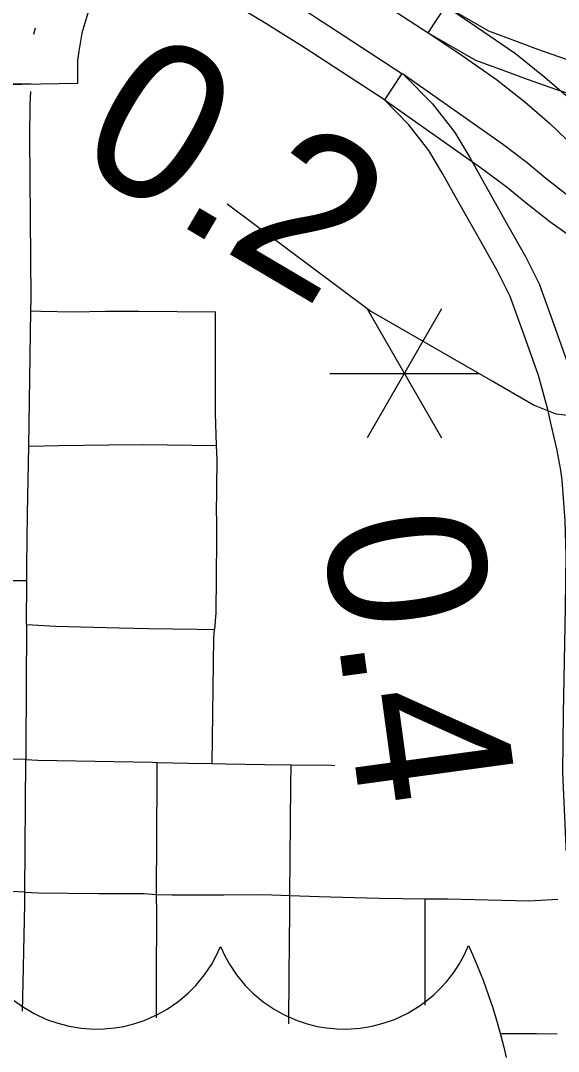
# Model space of a CAD drawing. Extents: x -19 to 366, y -4 to 359.
# Drawn here: x 155.444 to 155.718, y 193.148 to 193.673 of the extents above; entities that cross this region are included whole.
import ezdxf

# ---------------------------------------------------------------- set-up
doc = ezdxf.new("R2010")
doc.units = 0
for name, color, linetype in [('Level 10', 7, 'Continuous'), ('Level 19', 7, 'Continuous'), ('Level 23', 7, 'Continuous'), ('Level 33', 7, 'Continuous'), ('Level 43', 7, 'Continuous'), ('Level 48', 7, 'Continuous'), ('Level 60', 7, 'Continuous')]:
    doc.layers.add(name, color=color, linetype=linetype)

msp = doc.modelspace()

# ---------------------------------------------------------------- linework, layer by layer
at = {"layer": 'Level 10'}
for points in [[(155.47313, 193.64073), (155.42579, 193.63986), (155.42571, 193.65538), (155.42692, 193.6646), (155.42918, 193.67694), (155.43287, 193.69008), (155.43808, 193.70528), (155.48106, 193.68463)], [(155.48106, 193.68463), (155.4781, 193.67599), (155.47536, 193.66625), (155.47371, 193.65724), (155.47307, 193.65239), (155.47313, 193.64073)]]:
    msp.add_lwpolyline(points, dxfattribs=at)
at = {"layer": 'Level 19'}
for points in [[(155.65175, 193.66645), (155.66054, 193.67994), (155.6233, 193.70421), (155.61782, 193.70774), (155.61343, 193.71052), (155.60691, 193.71463), (155.59862, 193.71974), (155.58886, 193.72564), (155.58258, 193.72936), (155.57636, 193.73301), (155.566, 193.73888), (155.56184, 193.74123), (155.55525, 193.74487), (155.55169, 193.7468), (155.54732, 193.74918), (155.53968, 193.75327), (155.53303, 193.75673), (155.52619, 193.76026)], [(155.5188, 193.74597), (155.52562, 193.74244), (155.53217, 193.73904), (155.53968, 193.73501), (155.544, 193.73266), (155.54752, 193.73075), (155.55399, 193.72718), (155.55807, 193.72487), (155.56832, 193.71907), (155.5744, 193.71549), (155.58059, 193.71182), (155.59023, 193.706), (155.5984, 193.70096), (155.60483, 193.69692), (155.60915, 193.69417), (155.61455, 193.6907), (155.65175, 193.66645)], [(155.50748, 193.7241), (155.51429, 193.72058), (155.52068, 193.71726), (155.52798, 193.71335), (155.53225, 193.71102), (155.5357, 193.70915), (155.54197, 193.70569), (155.54594, 193.70344), (155.55602, 193.69774), (155.56188, 193.69429), (155.56794, 193.6907), (155.5774, 193.68498), (155.58538, 193.68006), (155.59168, 193.6761), (155.59589, 193.67343), (155.60116, 193.67003), (155.63831, 193.64583), (155.62952, 193.63234)], [(155.62952, 193.63234), (155.59241, 193.65652), (155.58722, 193.65986), (155.58308, 193.66249), (155.57686, 193.6664), (155.56901, 193.67124), (155.55967, 193.67689), (155.5537, 193.68043), (155.54798, 193.68379), (155.53801, 193.68943), (155.53412, 193.69164), (155.52797, 193.69503), (155.52456, 193.69688), (155.52033, 193.69918), (155.51317, 193.70302), (155.50688, 193.70628), (155.50009, 193.7098)], [(155.76306, 193.64071), (155.75457, 193.64294), (155.73716, 193.64812), (155.72221, 193.65291), (155.70761, 193.65807), (155.69584, 193.66242), (155.68265, 193.6673), (155.66015, 193.68018)], [(155.78761, 193.54593), (155.77963, 193.56233), (155.76507, 193.58513), (155.75504, 193.59935), (155.74225, 193.6142), (155.73376, 193.62334), (155.7244, 193.63241), (155.71117, 193.64375), (155.69608, 193.65574), (155.67631, 193.66947), (155.6606, 193.6799)], [(155.65169, 193.66649), (155.66726, 193.65615), (155.68647, 193.64281), (155.70092, 193.63133), (155.71355, 193.62051), (155.72225, 193.61207), (155.73025, 193.60347), (155.74233, 193.58943), (155.7517, 193.57615), (155.76556, 193.55445), (155.77313, 193.53889), (155.78013, 193.5247)], [(155.65215, 193.66621), (155.67581, 193.65267), (155.69025, 193.64732), (155.70214, 193.64293), (155.71707, 193.63765), (155.73241, 193.63274), (155.75022, 193.62744), (155.75896, 193.62514)], [(155.78711, 193.54822), (155.78358, 193.54979), (155.77971, 193.55147), (155.76303, 193.55909), (155.74889, 193.56665), (155.73541, 193.57485), (155.72323, 193.58342), (155.71161, 193.59244), (155.70213, 193.60036), (155.68953, 193.60976), (155.63855, 193.64566)], [(155.63963, 193.64475), (155.65394, 193.63032), (155.66528, 193.61573), (155.67297, 193.60303), (155.68103, 193.58843), (155.69229, 193.56847), (155.70117, 193.55272), (155.70825, 193.53872), (155.71572, 193.51799), (155.72316, 193.49699), (155.72824, 193.47878), (155.72991, 193.47129), (155.7329, 193.45796), (155.73507, 193.44646), (155.73588, 193.44061), (155.73756, 193.4189), (155.73806, 193.4007), (155.7378, 193.37386), (155.73719, 193.34621), (155.73669, 193.31993), (155.73636, 193.29037), (155.73801, 193.25258), (155.73801, 193.25029)], [(155.62928, 193.6325), (155.68008, 193.59673), (155.69215, 193.58772), (155.70151, 193.5799), (155.71366, 193.57047), (155.72659, 193.56138), (155.7409, 193.55267), (155.75588, 193.54465), (155.77316, 193.53677), (155.77716, 193.53503), (155.78208, 193.53293)], [(155.72192, 193.25029), (155.72192, 193.25223), (155.72026, 193.2901), (155.72059, 193.32018), (155.72109, 193.34654), (155.72171, 193.37411), (155.72196, 193.40056), (155.72148, 193.41806), (155.71987, 193.43888), (155.71918, 193.44386), (155.71714, 193.45471), (155.7142, 193.46777), (155.71262, 193.47487), (155.70781, 193.49213), (155.70056, 193.51257), (155.69344, 193.53234), (155.68697, 193.54513), (155.67826, 193.56056), (155.66698, 193.58059), (155.65903, 193.59497), (155.652, 193.60659), (155.64182, 193.61968), (155.62952, 193.63234)]]:
    msp.add_lwpolyline(points, dxfattribs=at)
at = {"layer": 'Level 23'}
for points in [[(155.4409, 193.17392), (155.4448, 193.17108), (155.45099, 193.16736), (155.45735, 193.1644), (155.46311, 193.16237), (155.46879, 193.16091), (155.47489, 193.1599), (155.48198, 193.15943), (155.48664, 193.15952), (155.49199, 193.16002), (155.49676, 193.16083), (155.50186, 193.16209), (155.50699, 193.16379), (155.5139, 193.16683), (155.51867, 193.1695), (155.52421, 193.17329), (155.52952, 193.17775), (155.53339, 193.18167), (155.53782, 193.18704), (155.54147, 193.19251), (155.54361, 193.19634), (155.54597, 193.20139)], [(155.54597, 193.20139), (155.54832, 193.19634), (155.55047, 193.19251), (155.55412, 193.18704), (155.55854, 193.18167), (155.56242, 193.17775), (155.56773, 193.17329), (155.57326, 193.1695), (155.57804, 193.16683), (155.58494, 193.16379), (155.59008, 193.16209), (155.59518, 193.16083), (155.59995, 193.16002), (155.60529, 193.15952), (155.60996, 193.15943), (155.61704, 193.1599), (155.62315, 193.16091), (155.62883, 193.16237), (155.63458, 193.1644), (155.64094, 193.16736), (155.64713, 193.17108), (155.65104, 193.17392), (155.65463, 193.17693), (155.65818, 193.18037), (155.66105, 193.18354), (155.66469, 193.18823), (155.66747, 193.19248), (155.67002, 193.19711), (155.67222, 193.20196), (155.67425, 193.19746), (155.67668, 193.19175), (155.67961, 193.1844), (155.68246, 193.17657), (155.68459, 193.17019), (155.6865, 193.16401), (155.68858, 193.1566), (155.69018, 193.1503), (155.69141, 193.145)]]:
    msp.add_lwpolyline(points, dxfattribs=at)
at = {"layer": 'Level 33'}
for points in [[(155.45088, 193.66586), (155.45171, 193.66906)], [(155.41504, 193.63912), (155.42452, 193.63977), (155.43804, 193.64073), (155.44946, 193.64061)], [(155.44932, 193.52503), (155.44941, 193.53124), (155.44888, 193.6133), (155.44902, 193.63004), (155.44929, 193.63672)], [(155.44945, 193.64042), (155.44946, 193.64061)], [(155.44823, 193.45616), (155.44932, 193.52503)], [(155.44932, 193.52503), (155.45439, 193.52489), (155.47114, 193.52453), (155.48729, 193.52484), (155.50436, 193.52477), (155.5434, 193.52456)], [(155.54392, 193.45649), (155.54336, 193.47279), (155.54344, 193.51464), (155.5434, 193.52456)], [(155.44767, 193.4217), (155.44823, 193.45616)], [(155.44823, 193.45616), (155.46359, 193.45653), (155.48887, 193.45686), (155.50639, 193.45691), (155.54392, 193.45649)], [(155.54395, 193.42072), (155.54416, 193.44941), (155.54392, 193.45649)], [(155.44722, 193.3876), (155.44725, 193.39523), (155.44767, 193.4217)], [(155.54395, 193.42072), (155.54385, 193.40825)], [(155.54385, 193.40825), (155.54358, 193.37125), (155.54284, 193.36279)], [(155.44722, 193.3876), (155.41267, 193.38759)], [(155.44713, 193.36543), (155.44722, 193.3876)], [(155.44713, 193.36543), (155.44682, 193.30215), (155.44677, 193.29659)], [(155.44713, 193.36543), (155.46208, 193.36448), (155.49429, 193.36362), (155.50919, 193.36341), (155.53402, 193.363), (155.54284, 193.36279)], [(155.54159, 193.29462), (155.54247, 193.35846), (155.54284, 193.36279)], [(155.44677, 193.29659), (155.43944, 193.29684), (155.41196, 193.29719)], [(155.44623, 193.22909), (155.44677, 193.29659)], [(155.44677, 193.29659), (155.45296, 193.29638), (155.51123, 193.29526), (155.51374, 193.2952)], [(155.51324, 193.2279), (155.51364, 193.28736), (155.51374, 193.2952)], [(155.51374, 193.2952), (155.52967, 193.29482), (155.54159, 193.29462)], [(155.54159, 193.29462), (155.54848, 193.2945)], [(155.54848, 193.2945), (155.56872, 193.29415), (155.58192, 193.29397)], [(155.58128, 193.22743), (155.58176, 193.28335), (155.58192, 193.29397)], [(155.58192, 193.29397), (155.60234, 193.2937), (155.60411, 193.29364)], [(155.44623, 193.22909), (155.43931, 193.22943), (155.41124, 193.22934)], [(155.44512, 193.16853), (155.44541, 193.18305), (155.44619, 193.22324), (155.44623, 193.22909)], [(155.44623, 193.22909), (155.45306, 193.22876), (155.48372, 193.22839), (155.50688, 193.22844), (155.51324, 193.2279)], [(155.51324, 193.2279), (155.52137, 193.22774), (155.54761, 193.22781)], [(155.51333, 193.16514), (155.51339, 193.18509), (155.51353, 193.21821), (155.51324, 193.2279)], [(155.54761, 193.22781), (155.56743, 193.22787), (155.58128, 193.22743)], [(155.58076, 193.16216), (155.58085, 193.18711), (155.58119, 193.21936), (155.58128, 193.22743)], [(155.58128, 193.22743), (155.59621, 193.22695), (155.61423, 193.22646)], [(155.61423, 193.22646), (155.62677, 193.22611), (155.65015, 193.22581)], [(155.65013, 193.19161), (155.65015, 193.22581)], [(155.65015, 193.22581), (155.6616, 193.22567), (155.70307, 193.22478), (155.71768, 193.22558)], [(155.65014, 193.17166), (155.65013, 193.19161)], [(155.68831, 193.15722), (155.70687, 193.15713), (155.71734, 193.15696)]]:
    msp.add_lwpolyline(points, dxfattribs=at)
at = {"layer": 'Level 43'}
for points in [[(155.54932, 193.57951), (155.62251, 193.52482), (155.70568, 193.47705), (155.71671, 193.47258), (155.72903, 193.47115), (155.75419, 193.47419), (155.77048, 193.47432), (155.78415, 193.47139), (155.86923, 193.42116), (155.88277, 193.41006), (155.91617, 193.37956), (155.92188, 193.37638), (156.40374, 193.3761)], [(155.6842, 193.48939), (155.70568, 193.47705), (155.71671, 193.47258), (155.72903, 193.47115), (155.75419, 193.47419), (155.75477, 193.4742)]]:
    msp.add_lwpolyline(points, dxfattribs=at)
at = {"layer": 'Level 48'}
for p, q in [((155.65843, 193.52597), (155.62056, 193.46036)), ((155.62056, 193.52597), (155.65843, 193.46036)), ((155.60162, 193.49316), (155.67737, 193.49316))]:
    msp.add_line(p, q, dxfattribs=at)
at = {"layer": 'Level 60'}
for points in [[(156.50946, 189.3937), (156.44759, 191.65634), (156.2114, 200.27623), (155.97446, 208.89626), (155.73678, 217.51643), (155.49836, 226.13674), (155.2592, 234.75719), (155.01929, 243.37778), (154.77865, 251.9985), (154.53727, 260.61937), (154.29515, 269.24038), (154.0523, 277.86152), (153.80871, 286.48281), (153.56438, 295.10424), (153.31933, 303.72581), (153.07354, 312.34752), (152.82702, 320.96938), (152.57978, 329.59137), (152.3318, 338.21351), (152.0831, 346.83579)], [(0, 189.51617), (7.11214, 189.52059), (14.22427, 189.53386), (21.33637, 189.55597), (28.44845, 189.58693), (35.56048, 189.62672), (42.67245, 189.67537), (49.78436, 189.73285), (56.89619, 189.79918), (64.00793, 189.87436), (71.11958, 189.95838), (78.23111, 190.05124), (85.34253, 190.15294), (92.45381, 190.26349), (99.56495, 190.38288), (106.67593, 190.51112), (113.78675, 190.6482), (120.89739, 190.79412), (128.00785, 190.94888), (135.11811, 191.11248), (142.22816, 191.28493), (149.33799, 191.46621), (156.44759, 191.65634), (163.55694, 191.85531), (170.66605, 192.06312), (177.77489, 192.27977), (184.88345, 192.50526), (191.99173, 192.73959), (199.09971, 192.98276), (206.20739, 193.23477), (213.31474, 193.49561), (220.42177, 193.7653), (227.52845, 194.04382), (234.63479, 194.33118), (241.74076, 194.62738), (248.84635, 194.93241), (255.95157, 195.24628), (263.05638, 195.56898), (270.16079, 195.90052), (277.26478, 196.24089), (284.36834, 196.5901), (291.47147, 196.94814), (298.57414, 197.31501), (305.67635, 197.69072), (312.77809, 198.07525), (319.87934, 198.46862), (326.9801, 198.87082), (334.08035, 199.28185), (341.18009, 199.7017)]]:
    msp.add_spline(points, degree=3, dxfattribs=at)

# ---------------------------------------------------------------- texts
at = {"layer": 'Level 48'}
for s, rotation, p in [('0.2', 329.4433, (155.46927, 193.60182)), ('0.4', 277.7718, (155.59748, 193.4178))]:
    msp.add_text(s, height=0.08, rotation=rotation, dxfattribs=at).set_placement(p)

doc.saveas('drawing.dxf')
